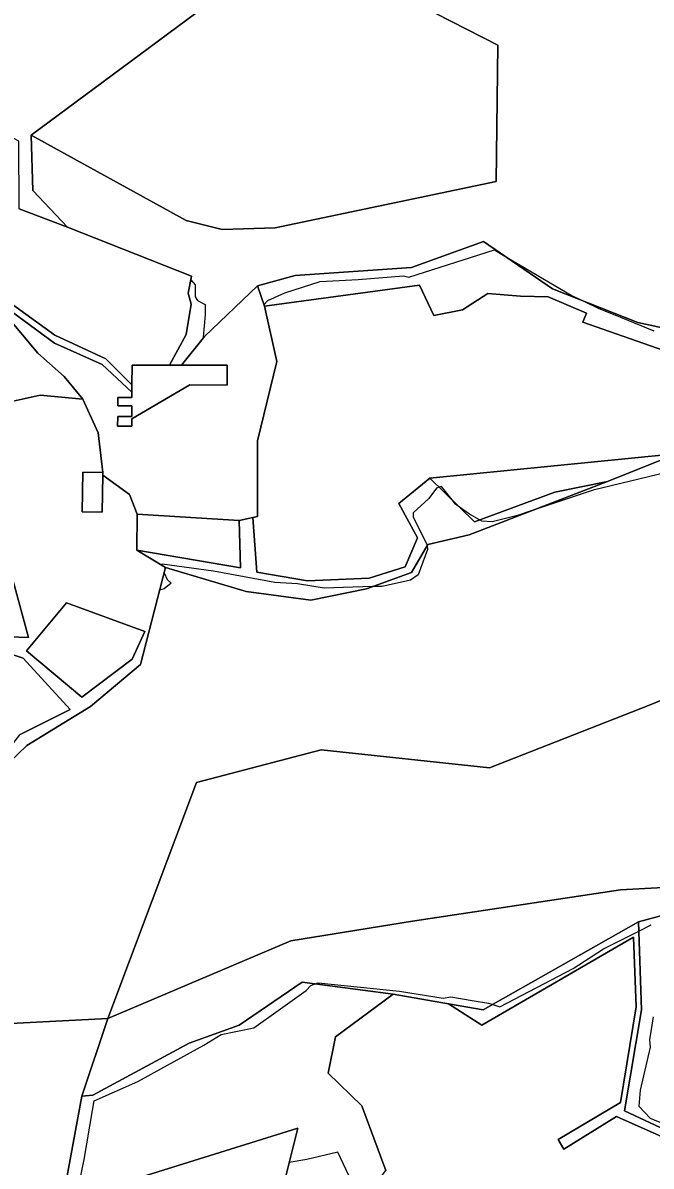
# Model space of a CAD drawing. Extents: x -477304 to -465429, y -1159113 to -1149210.
# Drawn here: x -474186.7 to -473974.9, y -1152183.1 to -1151797.9 of the extents above; entities that cross this region are included whole.
import ezdxf

# ---------------------------------------------------------------- set-up
doc = ezdxf.new("R2010")
doc.units = 0
for name, color, linetype in [('BPEJ_s', 7, 'Continuous'), ('ostatni_s', 7, 'Continuous'), ('PUPFL_s', 7, 'Continuous'), ('trav_porost_s', 7, 'Continuous')]:
    doc.layers.add(name, color=color, linetype=linetype)

msp = doc.modelspace()

# ---------------------------------------------------------------- linework, layer by layer
at = {"layer": 'BPEJ_s'}
for points in [[(-474187.93, -1151860.49), (-474171.7, -1151866.73), (-474129.89, -1151883.2), (-474130.14, -1151884.43), (-474128.65, -1151886.1), (-474128.65, -1151890.15), (-474127.8, -1151891.43), (-474125.24, -1151892.71), (-474125.24, -1151896.12), (-474125.88, -1151903.79), (-474125.9, -1151904.09), (-474125.48, -1151903.57), (-474107.66, -1151886.44), (-474105.44, -1151892.82), (-474104.15, -1151891.43), (-474098.39, -1151888.87), (-474086.46, -1151885.04), (-474073.68, -1151884.39), (-474058.33, -1151883.12), (-474056.63, -1151883.54), (-474027.65, -1151874.38), (-474025.31, -1151875.76), (-474001.23, -1151889.94), (-473999.45, -1151890.78), (-473997.55, -1151891.68), (-473992.71, -1151893.98), (-473985.25, -1151897.03), (-473973.96, -1151901.66)], [(-474187.93, -1151860.49), (-474171.7, -1151866.73), (-474129.89, -1151883.2), (-474130.14, -1151884.43), (-474128.65, -1151886.1), (-474128.65, -1151890.15), (-474127.8, -1151891.43), (-474125.24, -1151892.71), (-474125.24, -1151896.12), (-474125.88, -1151903.79), (-474125.9, -1151904.09), (-474125.48, -1151903.57), (-474107.66, -1151886.44), (-474105.44, -1151892.82), (-474104.15, -1151891.43), (-474098.39, -1151888.87), (-474086.46, -1151885.04), (-474073.68, -1151884.39), (-474058.33, -1151883.12), (-474056.63, -1151883.54), (-474027.65, -1151874.38), (-474025.31, -1151875.76), (-474001.23, -1151889.94), (-473999.45, -1151890.78), (-473997.55, -1151891.68), (-473992.71, -1151893.98), (-473985.25, -1151897.03), (-473973.96, -1151901.66)], [(-473969.69, -1151949.38), (-473994.41, -1151955.35), (-474015.65, -1151962.43), (-474019.98, -1151963.87), (-474028.5, -1151966)], [(-473969.69, -1151949.38), (-473994.41, -1151955.35), (-474015.65, -1151962.43), (-474019.98, -1151963.87)], [(-474028.5, -1151966), (-474031.91, -1151965.79), (-474032.69, -1151965.36), (-474036.17, -1151963.45), (-474039.51, -1151961.02), (-474040.86, -1151960.04), (-474042.01, -1151958.58), (-474045.55, -1151954.07), (-474046.32, -1151954.36), (-474047.26, -1151954.71), (-474049.81, -1151958.12), (-474055.14, -1151963.02), (-474055.14, -1151964.3), (-474050.45, -1151973.68), (-474050.41, -1151974.01), (-474050.24, -1151975.38), (-474053.43, -1151983.9), (-474055.99, -1151985.61), (-474065.58, -1151987.74), (-474068.85, -1151987.85), (-474085.18, -1151988.38), (-474094.13, -1151986.89), (-474101.8, -1151986.46), (-474122.47, -1151982.62), (-474139.73, -1151980.28), (-474140.11, -1151980.53), (-474138.68, -1151981.41), (-474139.13, -1151983.18), (-474138.03, -1151985.39), (-474136.75, -1151986.67), (-474139.09, -1151988.59), (-474140.63, -1151989.04), (-474147.06, -1152014.1), (-474163.9, -1152028.19), (-474185.41, -1152041.33), (-474194.61, -1152050.12)], [(-474019.98, -1151963.87), (-474028.5, -1151966), (-474031.91, -1151965.79), (-474032.69, -1151965.36), (-474036.17, -1151963.45), (-474039.51, -1151961.02), (-474040.86, -1151960.04), (-474042.01, -1151958.58), (-474045.55, -1151954.07), (-474046.32, -1151954.36), (-474047.26, -1151954.71), (-474049.81, -1151958.12), (-474055.14, -1151963.02), (-474055.14, -1151964.3), (-474050.45, -1151973.68), (-474050.41, -1151974.01), (-474050.24, -1151975.38), (-474053.43, -1151983.9), (-474055.99, -1151985.61), (-474065.58, -1151987.74), (-474068.85, -1151987.85), (-474085.18, -1151988.38), (-474094.13, -1151986.89), (-474101.8, -1151986.46), (-474122.47, -1151982.62), (-474139.73, -1151980.28), (-474140.11, -1151980.53), (-474138.68, -1151981.41), (-474139.13, -1151983.18), (-474138.03, -1151985.39), (-474136.75, -1151986.67), (-474139.09, -1151988.59), (-474140.63, -1151989.04), (-474147.06, -1152014.1), (-474163.9, -1152028.19), (-474185.41, -1152041.33), (-474194.61, -1152050.12)], [(-474187.86, -1152037.81), (-474170.76, -1152029.23), (-474186.62, -1152011.91), (-474200.66, -1152007.38)], [(-474187.86, -1152037.81), (-474170.76, -1152029.23), (-474186.62, -1152011.91), (-474200.66, -1152007.38)], [(-474167.65, -1152188.5), (-474166.06, -1152180.95), (-474163.22, -1152164.42), (-474162.66, -1152161.16), (-474147.98, -1152154.57), (-474125.69, -1152142.33), (-474119.89, -1152138.82), (-474108.83, -1152136.48), (-474100.69, -1152130.7), (-474091.16, -1152123.93), (-474089.67, -1152122.23), (-474088.8, -1152121.93), (-474088.17, -1152121.72), (-474087.12, -1152121.37), (-474059.67, -1152124.14), (-474044.99, -1152126.48), (-474042.44, -1152126.06), (-474035.18, -1152127.26), (-474029.67, -1152128.18), (-474028.95, -1152128.42), (-474028.25, -1152128.66), (-474025.84, -1152129.46), (-474001.16, -1152116.48), (-473990.94, -1152109.88), (-473979.03, -1152103.93), (-473974.8, -1152101.84)], [(-474162.66, -1152161.16), (-474147.98, -1152154.57), (-474125.69, -1152142.33), (-474119.89, -1152138.82), (-474108.83, -1152136.48), (-474100.69, -1152130.7), (-474091.16, -1152123.93), (-474089.67, -1152122.23), (-474088.8, -1152121.93), (-474088.17, -1152121.72), (-474087.12, -1152121.37), (-474059.67, -1152124.14), (-474044.99, -1152126.48), (-474042.44, -1152126.06), (-474035.18, -1152127.26), (-474029.67, -1152128.18), (-474028.95, -1152128.42), (-474028.25, -1152128.66), (-474025.84, -1152129.46), (-474001.16, -1152116.48), (-473990.94, -1152109.88), (-473979.03, -1152103.93), (-473974.8, -1152101.84)], [(-473974.14, -1152132.86), (-473975.41, -1152140.52), (-473975.2, -1152143.08), (-473978.6, -1152157.55), (-473979.03, -1152162.87), (-473975.2, -1152166.91), (-473959.45, -1152173.51)], [(-473974.14, -1152132.86), (-473975.41, -1152140.52), (-473975.2, -1152143.08), (-473978.6, -1152157.55), (-473979.03, -1152162.87), (-473975.2, -1152166.91), (-473959.45, -1152173.51)], [(-474167.65, -1152188.5), (-474166.06, -1152180.95), (-474163.22, -1152164.42), (-474162.66, -1152161.16)], [(-474074.14, -1152192.02), (-474080.47, -1152178.42), (-474090.95, -1152180.95), (-474096.89, -1152181.86), (-474099.33, -1152191.4)], [(-474080.47, -1152178.42), (-474090.95, -1152180.95), (-474096.89, -1152181.86), (-474099.33, -1152191.4)], [(-473965.1, -1152215.37), (-473983.91, -1152207.11), (-473985.2, -1152206.91), (-474021.58, -1152235.42), (-474023.38, -1152234.89), (-474023.84, -1152234.75), (-474026.46, -1152236.89), (-474057.83, -1152229.03), (-474061.55, -1152233.92), (-474072.6, -1152222.11), (-474081.45, -1152207.18), (-474072.88, -1152195.82), (-474073.74, -1152193.21), (-474074.14, -1152192.02), (-474080.47, -1152178.42)]]:
    msp.add_lwpolyline(points, dxfattribs=at)
at = {"layer": 'ostatni_s'}
msp.add_lwpolyline([(-474204.14, -1151882.8), (-474175.97, -1151903.12), (-474158.75, -1151911.1), (-474149.93, -1151919.86), (-474149.94, -1151922.35), (-474159.96, -1151912.98), (-474176.11, -1151905.83), (-474196.64, -1151890.77)], dxfattribs=at)
for points in [[(-474150, -1151933.79), (-474154.78, -1151933.77), (-474154.76, -1151930.49), (-474149.98, -1151930.51), (-474149.96, -1151926.91), (-474154.74, -1151926.89), (-474154.73, -1151924.1), (-474149.95, -1151924.12), (-474149.94, -1151922.35), (-474149.93, -1151919.86), (-474149.9, -1151913.17), (-474137.33, -1151913.23), (-474133.21, -1151913.18), (-474130.41, -1151913.15), (-474117.84, -1151913.21), (-474117.87, -1151919.9), (-474130.44, -1151919.84), (-474149.98, -1151931.29)], [(-474166.71, -1151962.63), (-474166.54, -1151949.3), (-474159.79, -1151949.39), (-474159.8, -1151950.22), (-474159.96, -1151962.72)]]:
    msp.add_lwpolyline(points, close=True, dxfattribs=at)
at = {"layer": 'PUPFL_s'}
for points in [[(-474236.25, -1151800.11), (-474246.31, -1151798.48), (-474290.49, -1151810.31), (-474283.07, -1151825.32), (-474286.49, -1151827.66), (-474292.56, -1151813.25), (-474356.23, -1151819.7), (-474365.92, -1151853.07), (-474367.85, -1151852.55), (-474359.32, -1151818.08), (-474292, -1151806.6), (-474238.14, -1151790.11), (-474230.35, -1151788.54), (-474132.43, -1151774.88), (-474095.06, -1151769.8), (-474183.92, -1151835.66), (-474183.41, -1151854.32), (-474171.7, -1151866.73), (-474187.93, -1151860.49), (-474188.04, -1151837.73), (-474199.17, -1151831.78), (-474216.87, -1151834.32), (-474226.96, -1151810.61)], [(-474058.03, -1151789.22), (-474026.55, -1151805.37), (-474027.12, -1151851.27), (-474101.69, -1151866.93), (-474119.51, -1151867.54), (-474131.62, -1151864.48), (-474183.92, -1151835.66), (-474095.06, -1151769.8)], [(-474053.02, -1151886.28), (-474105.27, -1151893.32), (-474107.66, -1151886.44), (-474094.86, -1151883.01), (-474055.64, -1151880.34), (-474031.42, -1151871.57), (-474008.18, -1151887.51), (-473979.35, -1151898.83), (-473961.73, -1151902.6), (-473961.45, -1151941.78), (-473967.96, -1151943.75), (-473967.87, -1151943.24), (-473965.62, -1151912.52), (-473968.39, -1151909.03), (-473997.94, -1151898.77), (-473996.65, -1151895.69), (-474009.59, -1151890.18), (-474018.91, -1151889.96), (-474029.98, -1151889.01), (-474038.51, -1151894.6), (-474048.14, -1151896.49)], [(-474181.7, -1151909.12), (-474172.77, -1151917.08), (-474166.54, -1151924.61), (-474180.87, -1151923.29), (-474192.08, -1151925.83), (-474200.22, -1151932.1), (-474206.85, -1151929.68), (-474209.73, -1151933.4), (-474207.51, -1151948.36), (-474219.94, -1151939.62), (-474233.98, -1151927.69), (-474241.36, -1151934.38), (-474254.89, -1151941.32), (-474263.71, -1151952.76), (-474268.41, -1151964.08), (-474273.83, -1151949.01), (-474275.62, -1151938.7), (-474278.82, -1151915.24), (-474272.3, -1151908.09), (-474240.44, -1151897.98), (-474204.86, -1151884.89), (-474196.64, -1151890.77), (-474192.6, -1151896.14)], [(-473967.96, -1151943.75), (-473989.61, -1151952.42), (-474007.37, -1151956.05), (-474034.42, -1151966), (-474049.53, -1151951.23), (-473967.87, -1151943.24)], [(-474036.2, -1151970.33), (-474050.22, -1151973.68), (-474055.64, -1151983.04), (-474070.84, -1151988.57), (-474089.61, -1151992.4), (-474111.46, -1151989.5), (-474138.68, -1151981.41), (-474148.31, -1151975.5), (-474113.31, -1151981.5), (-474113.77, -1151965.6), (-474109.23, -1151964.51), (-474107.82, -1151982.99), (-474090.78, -1151985.89), (-474069.93, -1151985.01), (-474057.79, -1151981.14), (-474053.67, -1151971.35), (-474059.95, -1151959.82), (-474049.53, -1151951.23), (-474034.42, -1151966), (-474007.37, -1151956.05), (-473989.61, -1151952.42)], [(-474171.99, -1151993.29), (-474145.63, -1152002.92), (-474149.87, -1152012.31), (-474166.83, -1152025.05), (-474185.54, -1152009.44)], [(-474205.51, -1152069.14), (-474209.65, -1152072.17), (-474214.43, -1152082.07), (-474228.62, -1152100.36), (-474246.67, -1152116.65), (-474248.46, -1152121.01), (-474271.99, -1152092.24), (-474248.89, -1152061.41), (-474224.64, -1152006.49), (-474213, -1152006.9), (-474200.66, -1152007.38), (-474186.62, -1152011.91), (-474170.76, -1152029.23), (-474187.86, -1152037.81), (-474196.73, -1152049.04)], [(-473826.06, -1152114.7), (-473817.06, -1152130), (-473818.91, -1152137.21), (-473832.81, -1152154.29), (-473863.14, -1152112.84), (-473927.44, -1152086.88), (-473985.17, -1152089.98), (-474055.3, -1152100.58), (-474096.33, -1152107.2), (-474158.03, -1152133.34), (-474128.19, -1152053.85), (-474086.09, -1152042.79), (-474029.42, -1152048.94), (-473975.77, -1152027.87), (-473963.91, -1152023.12), (-473908.27, -1152047.32), (-473865.45, -1152057.1), (-473843.51, -1152076.82), (-473845.87, -1152086.48), (-473848.96, -1152099.57), (-473842.12, -1152112.33), (-473833.36, -1152110.14)], [(-474096.33, -1152107.2), (-474055.3, -1152100.58), (-473985.17, -1152089.98), (-473927.44, -1152086.88), (-473979.14, -1152100.84), (-474031.51, -1152130.5), (-474043.21, -1152128.46), (-474061.81, -1152125.23), (-474092.55, -1152121.14), (-474113.8, -1152135.61), (-474130.7, -1152141.67), (-474163.11, -1152159.24), (-474166.86, -1152159.55), (-474158.03, -1152133.34)], [(-474166.86, -1152159.55), (-474175.24, -1152205.28), (-474220.22, -1152201.98), (-474233.5, -1152223.42), (-474254.6, -1152239.93), (-474266.5, -1152248.77), (-474297.56, -1152266.56), (-474334.86, -1152250.74), (-474348.15, -1152248.14), (-474362.24, -1152244.84), (-474380.31, -1152241.32), (-474403.67, -1152232.79), (-474380.25, -1152209.4), (-474357.23, -1152186.47), (-474334.26, -1152163.58), (-474311.21, -1152140.61), (-474298.17, -1152140.6), (-474158.03, -1152133.34)]]:
    msp.add_lwpolyline(points, close=True, dxfattribs=at)
for points in [[(-473961.73, -1151902.6), (-473979.35, -1151898.83), (-474008.18, -1151887.51), (-474031.42, -1151871.57), (-474055.64, -1151880.34), (-474094.86, -1151883.01), (-474107.66, -1151886.44), (-474125.48, -1151903.57), (-474133.21, -1151913.18), (-474137.33, -1151913.23), (-474131.68, -1151902.9), (-474130, -1151892.6), (-474131.04, -1151888.91), (-474129.89, -1151883.2), (-474171.7, -1151866.73), (-474183.41, -1151854.32), (-474183.92, -1151835.66), (-474131.62, -1151864.48), (-474119.51, -1151867.54), (-474101.69, -1151866.93), (-474027.12, -1151851.27), (-474026.55, -1151805.37), (-474058.03, -1151789.22)], [(-473963.91, -1152023.12), (-473975.77, -1152027.87), (-474029.42, -1152048.94), (-474086.09, -1152042.79), (-474128.19, -1152053.85), (-474158.03, -1152133.34), (-474298.17, -1152140.6), (-474248.46, -1152121.01), (-474227.03, -1152104.84), (-474211.12, -1152083.87), (-474205.51, -1152069.14), (-474194.61, -1152050.12), (-474185.41, -1152041.33), (-474163.9, -1152028.19), (-474147.06, -1152014.1), (-474138.68, -1151981.41), (-474111.46, -1151989.5), (-474089.61, -1151992.4), (-474070.84, -1151988.57), (-474055.64, -1151983.04), (-474050.22, -1151973.68), (-474036.2, -1151970.33), (-473989.61, -1151952.42), (-473967.96, -1151943.75)], [(-473968.24, -1152171.74), (-473983.87, -1152164.46), (-473978.11, -1152130.5), (-473979.14, -1152100.84), (-473927.44, -1152086.88)], [(-473969.11, -1152174.11), (-473986.55, -1152166.39), (-474004.26, -1152177.42), (-474006.16, -1152174.17), (-473985.23, -1152161.63), (-473979.92, -1152129.42), (-473980.82, -1152105.96), (-474031.97, -1152135.61), (-474043.21, -1152128.46), (-474031.51, -1152130.5), (-473979.14, -1152100.84), (-473978.11, -1152130.5), (-473983.87, -1152164.46), (-473968.24, -1152171.74)], [(-474175.24, -1152205.28), (-474166.86, -1152159.55), (-474163.11, -1152159.24), (-474130.7, -1152141.67), (-474113.8, -1152135.61), (-474092.55, -1152121.14), (-474061.81, -1152125.23), (-474081.33, -1152139.61), (-474083.73, -1152151.79), (-474072.39, -1152162.83), (-474064.38, -1152184.56)], [(-474099.33, -1152191.4), (-474093.96, -1152170.37), (-474157.11, -1152189.94)]]:
    msp.add_lwpolyline(points, dxfattribs=at)
at = {"layer": 'trav_porost_s'}
for points in [[(-474187.93, -1151860.49), (-474171.7, -1151866.73), (-474129.89, -1151883.2), (-474131.04, -1151888.91), (-474130, -1151892.6), (-474131.68, -1151902.9), (-474137.33, -1151913.23), (-474149.9, -1151913.17), (-474149.93, -1151919.86), (-474158.75, -1151911.1), (-474175.97, -1151903.12), (-474204.14, -1151882.8)], [(-474196.64, -1151890.77), (-474176.11, -1151905.83), (-474159.96, -1151912.98), (-474149.94, -1151922.35), (-474149.95, -1151924.12), (-474154.73, -1151924.1), (-474154.74, -1151926.89), (-474149.96, -1151926.91), (-474149.98, -1151930.51), (-474154.76, -1151930.49), (-474154.78, -1151933.77), (-474150, -1151933.79), (-474149.98, -1151931.29), (-474130.44, -1151919.84), (-474117.87, -1151919.9), (-474117.84, -1151913.21), (-474130.41, -1151913.15), (-474133.21, -1151913.18), (-474125.48, -1151903.57), (-474107.66, -1151886.44), (-474105.27, -1151893.32), (-474101.13, -1151911.95), (-474107.65, -1151938.71), (-474107.56, -1151964.25), (-474109.23, -1151964.51), (-474113.77, -1151965.6), (-474148.2, -1151963.41), (-474150.75, -1151956.74), (-474159.8, -1151950.22), (-474159.79, -1151949.39), (-474161.35, -1151935.98), (-474166.54, -1151924.61), (-474172.77, -1151917.08), (-474181.7, -1151909.12), (-474192.6, -1151896.14)], [(-474192.08, -1151925.83), (-474180.87, -1151923.29), (-474166.54, -1151924.61), (-474161.35, -1151935.98), (-474159.79, -1151949.39), (-474166.54, -1151949.3), (-474166.71, -1151962.63), (-474159.96, -1151962.72), (-474159.8, -1151950.22), (-474150.75, -1151956.74), (-474148.2, -1151963.41), (-474148.31, -1151975.5), (-474138.68, -1151981.41), (-474147.06, -1152014.1), (-474163.9, -1152028.19), (-474185.41, -1152041.33), (-474194.61, -1152050.12)], [(-474198.07, -1152004.51), (-474184.78, -1152004.94), (-474189.89, -1151986.31)], [(-474187.86, -1152037.81), (-474170.76, -1152029.23), (-474186.62, -1152011.91), (-474200.66, -1152007.38)], [(-473965.1, -1152215.37), (-473987.85, -1152205.38), (-474026.46, -1152236.89), (-474057.83, -1152229.03), (-474061.55, -1152233.92), (-474072.6, -1152222.11), (-474081.45, -1152207.18), (-474064.38, -1152184.56), (-474072.39, -1152162.83), (-474083.73, -1152151.79), (-474081.33, -1152139.61), (-474061.81, -1152125.23), (-474043.21, -1152128.46), (-474031.97, -1152135.61), (-473980.82, -1152105.96), (-473979.92, -1152129.42), (-473985.23, -1152161.63), (-474006.16, -1152174.17), (-474004.26, -1152177.42), (-473986.55, -1152166.39), (-473969.11, -1152174.11)]]:
    msp.add_lwpolyline(points, dxfattribs=at)
for points in [[(-474049.53, -1151951.23), (-474059.95, -1151959.82), (-474053.67, -1151971.35), (-474057.79, -1151981.14), (-474069.93, -1151985.01), (-474090.78, -1151985.89), (-474107.82, -1151982.99), (-474109.23, -1151964.51), (-474107.56, -1151964.25), (-474107.65, -1151938.71), (-474101.13, -1151911.95), (-474105.27, -1151893.32), (-474053.02, -1151886.28), (-474048.14, -1151896.49), (-474038.51, -1151894.6), (-474029.98, -1151889.01), (-474018.91, -1151889.96), (-474009.59, -1151890.18), (-473996.65, -1151895.69), (-473997.94, -1151898.77), (-473968.39, -1151909.03), (-473965.62, -1151912.52), (-473967.87, -1151943.24)], [(-474198.13, -1152002.4), (-474213, -1152006.9), (-474224.64, -1152006.49), (-474260.08, -1152008.03), (-474260.02, -1152005.55), (-474266.8, -1152003.18), (-474267.78, -1151991.57), (-474262.41, -1151984.25), (-474264.14, -1151975.4), (-474252.81, -1151967.38), (-474263.71, -1151952.76), (-474254.89, -1151941.32), (-474241.36, -1151934.38), (-474233.98, -1151927.69), (-474219.94, -1151939.62), (-474207.51, -1151948.36), (-474203.73, -1151951.32), (-474189.89, -1151986.31), (-474184.78, -1152004.94), (-474198.07, -1152004.51)], [(-474148.31, -1151975.5), (-474148.2, -1151963.41), (-474113.77, -1151965.6), (-474113.31, -1151981.5)], [(-474149.87, -1152012.31), (-474145.63, -1152002.92), (-474171.99, -1151993.29), (-474185.54, -1152009.44), (-474166.83, -1152025.05)], [(-474122.65, -1152272.59), (-474127.32, -1152273.52), (-474127.04, -1152266.42), (-474134.53, -1152245.45), (-474139.61, -1152236.56), (-474139.72, -1152211.06), (-474173.06, -1152208.1), (-474157.11, -1152189.94), (-474093.96, -1152170.37), (-474099.33, -1152191.4), (-474129.55, -1152212.03), (-474129.6, -1152220.68), (-474118.7, -1152229.47), (-474118.85, -1152234.08)]]:
    msp.add_lwpolyline(points, close=True, dxfattribs=at)

doc.saveas('drawing.dxf')
